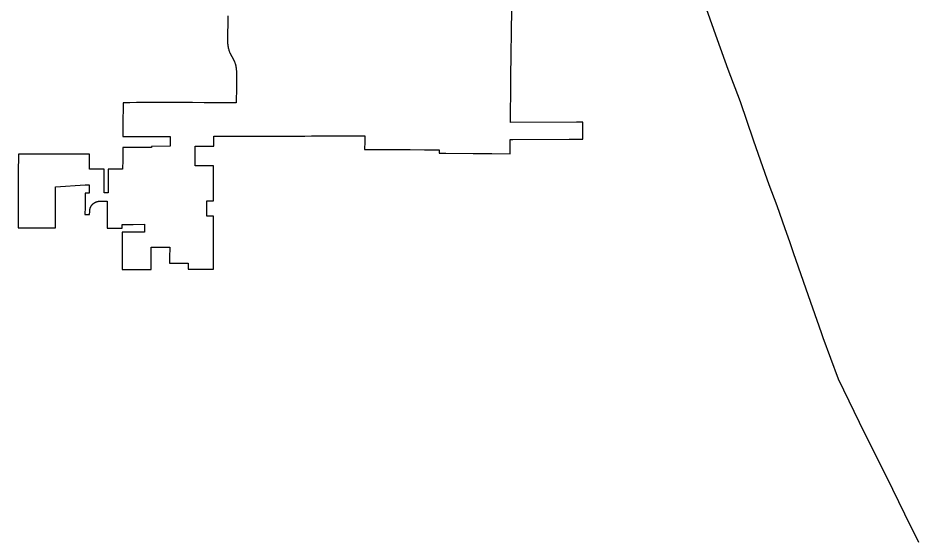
# Model space of a CAD drawing. Extents: x 0 to 34, y 0 to 22.
# Drawn here: x 5.1093 to 5.2152, y 15.327 to 15.3882 of the extents above; entities that cross this region are included whole.
import ezdxf

# ---------------------------------------------------------------- set-up
doc = ezdxf.new("R2010")
doc.units = 0
doc.layers.add('GM_X_Corporation', color=7, linetype='Continuous')
doc.layers.add('GM_X_State_Route', color=7, linetype='Continuous')

msp = doc.modelspace()

# ---------------------------------------------------------------- linework, layer by layer
at = {"layer": 'GM_X_Corporation'}
msp.add_lwpolyline([(5.133968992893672, 15.38846642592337), (5.133930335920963, 15.385438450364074), (5.133930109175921, 15.385382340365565), (5.1339308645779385, 15.385326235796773), (5.133932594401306, 15.385270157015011), (5.1339353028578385, 15.385214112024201), (5.133938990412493, 15.385158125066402), (5.13394365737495, 15.385102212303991), (5.133949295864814, 15.385046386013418), (5.133955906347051, 15.384990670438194), (5.1339634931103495, 15.384935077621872), (5.133972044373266, 15.384879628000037), (5.133981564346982, 15.384824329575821), (5.133992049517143, 15.38476921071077), (5.134003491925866, 15.384714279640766), (5.1340158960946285, 15.384659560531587), (5.134029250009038, 15.384605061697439), (5.134043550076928, 15.384550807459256), (5.134058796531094, 15.384496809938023), (5.134074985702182, 15.38444308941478), (5.134092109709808, 15.384389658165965), (5.13411016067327, 15.384336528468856), (5.134129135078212, 15.384283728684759), (5.1341490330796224, 15.384231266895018), (5.134169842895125, 15.384179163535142), (5.134211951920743, 15.384081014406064), (5.134667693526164, 15.38321999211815), (5.134710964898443, 15.383122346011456), (5.13473239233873, 15.38307048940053), (5.134752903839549, 15.38301827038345), (5.1347725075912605, 15.382965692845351), (5.134791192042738, 15.382912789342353), (5.134808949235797, 15.382859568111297), (5.134825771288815, 15.382806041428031), (5.134841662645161, 15.382752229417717), (5.134856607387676, 15.382698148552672), (5.134870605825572, 15.382643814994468), (5.134883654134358, 15.382589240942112), (5.134895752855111, 15.3825344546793), (5.134906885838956, 15.38247946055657), (5.1349170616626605, 15.38242428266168), (5.134926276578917, 15.38236893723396), (5.134934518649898, 15.382313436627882), (5.134941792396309, 15.382257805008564), (5.134948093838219, 15.38220204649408), (5.134953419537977, 15.382146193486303), (5.134957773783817, 15.382090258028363), (5.13496114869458, 15.382034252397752), (5.134963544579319, 15.381978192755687), (5.134964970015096, 15.381922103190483), (5.134965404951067, 15.381865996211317), (5.134965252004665, 15.3816984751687), (5.134963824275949, 15.380097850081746), (5.134949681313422, 15.378212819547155), (5.134885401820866, 15.37821307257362), (5.133711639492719, 15.378217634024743), (5.133578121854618, 15.378218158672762), (5.132774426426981, 15.378221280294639), (5.131970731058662, 15.37822440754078), (5.131167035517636, 15.378227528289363), (5.129800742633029, 15.378232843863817), (5.1297564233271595, 15.378233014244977), (5.128434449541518, 15.378238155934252), (5.127630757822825, 15.378241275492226), (5.126827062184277, 15.378244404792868), (5.126023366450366, 15.378247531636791), (5.124679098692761, 15.378252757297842), (5.124613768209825, 15.378253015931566), (5.123237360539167, 15.37823795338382), (5.122433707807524, 15.37822916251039), (5.121637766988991, 15.378220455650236), (5.121634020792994, 15.377255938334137), (5.1216310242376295, 15.376484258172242), (5.121627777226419, 15.375648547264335), (5.121625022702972, 15.374941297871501), (5.121622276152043, 15.374234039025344), (5.124195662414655, 15.374244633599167), (5.124999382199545, 15.37424784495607), (5.127168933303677, 15.374256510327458), (5.127165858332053, 15.373479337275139), (5.127164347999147, 15.373095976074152), (5.124994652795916, 15.373087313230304), (5.124994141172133, 15.372962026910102), (5.124190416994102, 15.372958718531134), (5.121809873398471, 15.372948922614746), (5.121617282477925, 15.372948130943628), (5.121616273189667, 15.372690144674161), (5.1216158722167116, 15.372585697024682), (5.121615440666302, 15.372475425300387), (5.121608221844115, 15.371923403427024), (5.121607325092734, 15.371855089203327), (5.12159818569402, 15.37115664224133), (5.121593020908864, 15.370762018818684), (5.121588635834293, 15.370426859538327), (5.119900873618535, 15.370420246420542), (5.119892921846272, 15.369214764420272), (5.1198866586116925, 15.36826454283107), (5.1198823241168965, 15.367607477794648), (5.119411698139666, 15.36760560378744), (5.119406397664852, 15.367605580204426), (5.119419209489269, 15.369212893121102), (5.119428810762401, 15.370418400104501), (5.1183299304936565, 15.370414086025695), (5.117681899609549, 15.370411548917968), (5.117693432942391, 15.372160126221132), (5.116660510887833, 15.372159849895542), (5.116242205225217, 15.3721597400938), (5.115680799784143, 15.372159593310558), (5.113847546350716, 15.372159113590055), (5.113752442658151, 15.372159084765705), (5.111963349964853, 15.372158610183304), (5.109327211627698, 15.37215791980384), (5.109317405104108, 15.36993086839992), (5.109310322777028, 15.368323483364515), (5.109303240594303, 15.366716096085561), (5.109296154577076, 15.365108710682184), (5.109289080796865, 15.36350131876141), (5.109399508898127, 15.363501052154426), (5.113677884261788, 15.363490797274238), (5.113683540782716, 15.365098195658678), (5.113687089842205, 15.365461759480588), (5.113699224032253, 15.36670552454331), (5.113714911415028, 15.368312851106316), (5.117180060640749, 15.36854553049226), (5.117669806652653, 15.368578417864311), (5.117663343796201, 15.36759861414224), (5.117181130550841, 15.367596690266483), (5.117182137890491, 15.366697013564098), (5.117167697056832, 15.365910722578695), (5.117152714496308, 15.365094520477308), (5.117157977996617, 15.36508986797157), (5.117568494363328, 15.365088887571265), (5.117706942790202, 15.365088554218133), (5.117715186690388, 15.36542880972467), (5.1177152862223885, 15.365449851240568), (5.117715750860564, 15.365470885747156), (5.117716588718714, 15.36549191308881), (5.117717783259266, 15.365512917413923), (5.117719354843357, 15.365533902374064), (5.117721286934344, 15.365554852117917), (5.117723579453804, 15.365575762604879), (5.117726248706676, 15.36559663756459), (5.117729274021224, 15.365617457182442), (5.117732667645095, 15.365638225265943), (5.117736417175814, 15.365658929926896), (5.1177405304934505, 15.36567955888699), (5.117745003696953, 15.365700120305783), (5.117749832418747, 15.365720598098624), (5.117755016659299, 15.365740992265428), (5.117760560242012, 15.36576129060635), (5.1177664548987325, 15.365781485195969), (5.117772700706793, 15.36580158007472), (5.1177792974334, 15.365821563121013), (5.117786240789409, 15.365841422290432), (5.117793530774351, 15.365861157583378), (5.117801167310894, 15.36588076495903), (5.11780913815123, 15.365900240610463), (5.11781745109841, 15.365919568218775), (5.11782609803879, 15.365938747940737), (5.117835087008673, 15.365957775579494), (5.117844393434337, 15.365976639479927), (5.1178540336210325, 15.365995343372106), (5.117863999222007, 15.366013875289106), (5.117874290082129, 15.366032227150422), (5.117884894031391, 15.366050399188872), (5.117895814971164, 15.366068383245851), (5.117907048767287, 15.366086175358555), (5.117918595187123, 15.366103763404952), (5.117930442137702, 15.3661211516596), (5.1179425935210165, 15.366138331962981), (5.117955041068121, 15.366155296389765), (5.117967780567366, 15.3661720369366), (5.117980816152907, 15.366188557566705), (5.117994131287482, 15.366204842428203), (5.118007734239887, 15.366220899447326), (5.118021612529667, 15.366236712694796), (5.118035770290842, 15.366252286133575), (5.118050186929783, 15.366267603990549), (5.118064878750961, 15.366282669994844), (5.118079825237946, 15.366297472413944), (5.118095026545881, 15.366312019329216), (5.1181104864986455, 15.366326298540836), (5.118126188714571, 15.366340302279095), (5.118142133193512, 15.36635403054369), (5.118158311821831, 15.366367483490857), (5.118174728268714, 15.366380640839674), (5.118191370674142, 15.366393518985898), (5.118208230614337, 15.366406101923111), (5.1182253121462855, 15.36641838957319), (5.118242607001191, 15.366430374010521), (5.118260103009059, 15.366442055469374), (5.118277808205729, 15.366453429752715), (5.118295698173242, 15.366464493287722), (5.1183137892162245, 15.366475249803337), (5.118332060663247, 15.366485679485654), (5.1183505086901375, 15.366495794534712), (5.118369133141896, 15.366505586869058), (5.1183879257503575, 15.366515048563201), (5.118406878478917, 15.366524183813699), (5.1184259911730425, 15.366532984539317), (5.1184452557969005, 15.36654145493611), (5.118464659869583, 15.366549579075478), (5.118484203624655, 15.366557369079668), (5.118503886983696, 15.366564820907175), (5.118523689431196, 15.3665719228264), (5.118543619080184, 15.366578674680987), (5.118563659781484, 15.3665850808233), (5.118583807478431, 15.366591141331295), (5.118604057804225, 15.366596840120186), (5.1186244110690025, 15.366602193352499), (5.118644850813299, 15.36660718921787), (5.118665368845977, 15.366611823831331), (5.118685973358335, 15.366616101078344), (5.118706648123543, 15.366620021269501), (5.118727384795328, 15.366623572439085), (5.118748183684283, 15.366626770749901), (5.118769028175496, 15.36662959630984), (5.118789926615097, 15.366632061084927), (5.1188108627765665, 15.366634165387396), (5.118831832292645, 15.366635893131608), (5.118852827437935, 15.366637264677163), (5.1188738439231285, 15.36663826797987), (5.118894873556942, 15.366638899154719), (5.118915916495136, 15.36663916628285), (5.1197737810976, 15.36664263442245), (5.119771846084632, 15.366025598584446), (5.119763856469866, 15.363474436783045), (5.121531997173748, 15.363470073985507), (5.121533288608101, 15.363884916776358), (5.121533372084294, 15.363910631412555), (5.122836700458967, 15.363915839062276), (5.1241566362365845, 15.363921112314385), (5.124156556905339, 15.36389539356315), (5.124154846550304, 15.363346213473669), (5.124154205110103, 15.363139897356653), (5.124153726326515, 15.36298734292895), (5.121530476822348, 15.362981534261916), (5.1215285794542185, 15.362373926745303), (5.12152757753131, 15.362052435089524), (5.121526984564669, 15.36186267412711), (5.121526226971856, 15.361618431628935), (5.1215251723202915, 15.361280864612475), (5.1215248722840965, 15.361184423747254), (5.121523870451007, 15.360862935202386), (5.121522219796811, 15.36033248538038), (5.1215215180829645, 15.360107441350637), (5.12151946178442, 15.359448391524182), (5.121519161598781, 15.35935194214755), (5.121516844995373, 15.358609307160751), (5.122172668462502, 15.358611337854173), (5.122851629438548, 15.3586134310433), (5.123484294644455, 15.358615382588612), (5.124140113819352, 15.358617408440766), (5.124943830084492, 15.358619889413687), (5.124946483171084, 15.35947181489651), (5.124949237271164, 15.360355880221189), (5.124951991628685, 15.36123995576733), (5.127121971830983, 15.361246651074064), (5.127120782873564, 15.36086288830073), (5.127120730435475, 15.360846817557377), (5.127119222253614, 15.360362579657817), (5.127118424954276, 15.360107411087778), (5.127118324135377, 15.360075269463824), (5.127116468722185, 15.359478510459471), (5.127116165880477, 15.359382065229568), (5.127116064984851, 15.359349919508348), (5.129284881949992, 15.359356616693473), (5.1292848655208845, 15.35935194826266), (5.129282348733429, 15.358633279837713), (5.1300857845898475, 15.358635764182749), (5.130809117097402, 15.358638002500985), (5.131532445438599, 15.35864023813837), (5.1322557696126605, 15.358642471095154), (5.132258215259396, 15.35939794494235), (5.132260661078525, 15.360153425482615), (5.132260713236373, 15.360169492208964), (5.132263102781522, 15.360908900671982), (5.132263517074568, 15.361037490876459), (5.1322655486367, 15.361664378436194), (5.132265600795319, 15.361680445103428), (5.132267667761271, 15.362320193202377), (5.13226799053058, 15.362419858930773), (5.132269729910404, 15.36295672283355), (5.132269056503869, 15.36317532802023), (5.132271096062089, 15.36387252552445), (5.132271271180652, 15.363930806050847), (5.132271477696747, 15.364001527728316), (5.132273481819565, 15.364686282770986), (5.132273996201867, 15.364863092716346), (5.131473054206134, 15.364858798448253), (5.131479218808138, 15.366689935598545), (5.1322846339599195, 15.36669256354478), (5.132287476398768, 15.367657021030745), (5.132288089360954, 15.369666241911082), (5.132290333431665, 15.37043297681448), (5.13229143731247, 15.37080830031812), (5.130128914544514, 15.370799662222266), (5.130133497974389, 15.371957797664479), (5.130136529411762, 15.372724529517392), (5.130138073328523, 15.373115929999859), (5.132298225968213, 15.373124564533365), (5.132299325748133, 15.373499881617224), (5.132301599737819, 15.374277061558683), (5.134471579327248, 15.374285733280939), (5.135275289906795, 15.374288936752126), (5.137466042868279, 15.374297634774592), (5.139636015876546, 15.37430624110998), (5.14043965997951, 15.374298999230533), (5.1426096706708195, 15.374307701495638), (5.1430116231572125, 15.37430931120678), (5.143815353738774, 15.374312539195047), (5.144779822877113, 15.374316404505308), (5.145573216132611, 15.374319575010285), (5.14669849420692, 15.374323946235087), (5.147743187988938, 15.374328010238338), (5.148347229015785, 15.374330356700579), (5.150061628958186, 15.37433702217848), (5.150061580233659, 15.374332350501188), (5.150053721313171, 15.373570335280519), (5.15004581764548, 15.372803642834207), (5.150045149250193, 15.372738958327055), (5.150848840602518, 15.37273427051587), (5.151170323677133, 15.372732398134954), (5.152880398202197, 15.37272241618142), (5.154580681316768, 15.37271249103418), (5.155389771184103, 15.372716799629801), (5.1570935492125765, 15.372702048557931), (5.158803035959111, 15.372687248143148), (5.158799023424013, 15.372296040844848), (5.15960269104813, 15.372288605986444), (5.162817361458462, 15.37225887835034), (5.163559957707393, 15.37225228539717), (5.164826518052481, 15.372241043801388), (5.164987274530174, 15.372239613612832), (5.167156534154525, 15.37222035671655), (5.167164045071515, 15.372936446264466), (5.167173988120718, 15.373884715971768), (5.167481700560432, 15.373886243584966), (5.174094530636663, 15.37391909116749), (5.175693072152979, 15.373927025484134), (5.175703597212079, 15.374963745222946), (5.175713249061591, 15.375948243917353), (5.175231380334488, 15.375945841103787), (5.174947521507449, 15.375944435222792), (5.167194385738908, 15.375905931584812), (5.1672046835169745, 15.376904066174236), (5.167206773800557, 15.377148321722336), (5.167210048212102, 15.377476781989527), (5.1672140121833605, 15.377874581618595), (5.1672219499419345, 15.378642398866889), (5.167228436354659, 15.379236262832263), (5.167230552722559, 15.379440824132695), (5.167247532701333, 15.380737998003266), (5.16725022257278, 15.380943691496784), (5.167254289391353, 15.381254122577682), (5.167358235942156, 15.389195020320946)], dxfattribs=at)
at = {"layer": 'GM_X_State_Route'}
for points in [[(5.200028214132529, 15.361863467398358), (5.199505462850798, 15.363402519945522), (5.198542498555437, 15.36607466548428), (5.197616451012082, 15.368548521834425), (5.1966461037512, 15.371351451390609), (5.195779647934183, 15.373824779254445), (5.19423078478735, 15.378327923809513), (5.192795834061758, 15.382137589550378), (5.191554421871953, 15.38562398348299), (5.190225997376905, 15.389282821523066), (5.18855162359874, 15.394065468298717), (5.186686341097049, 15.399015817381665)], [(5.202251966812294, 15.355513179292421), (5.200468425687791, 15.360567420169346), (5.200028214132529, 15.361863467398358)], [(5.215227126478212, 15.326467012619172), (5.213572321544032, 15.329816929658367), (5.211451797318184, 15.334181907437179), (5.208859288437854, 15.339314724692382), (5.205744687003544, 15.345704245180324), (5.20397063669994, 15.350554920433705), (5.2037528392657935, 15.351143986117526), (5.202251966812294, 15.355513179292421)]]:
    msp.add_lwpolyline(points, dxfattribs=at)

doc.saveas('drawing.dxf')
